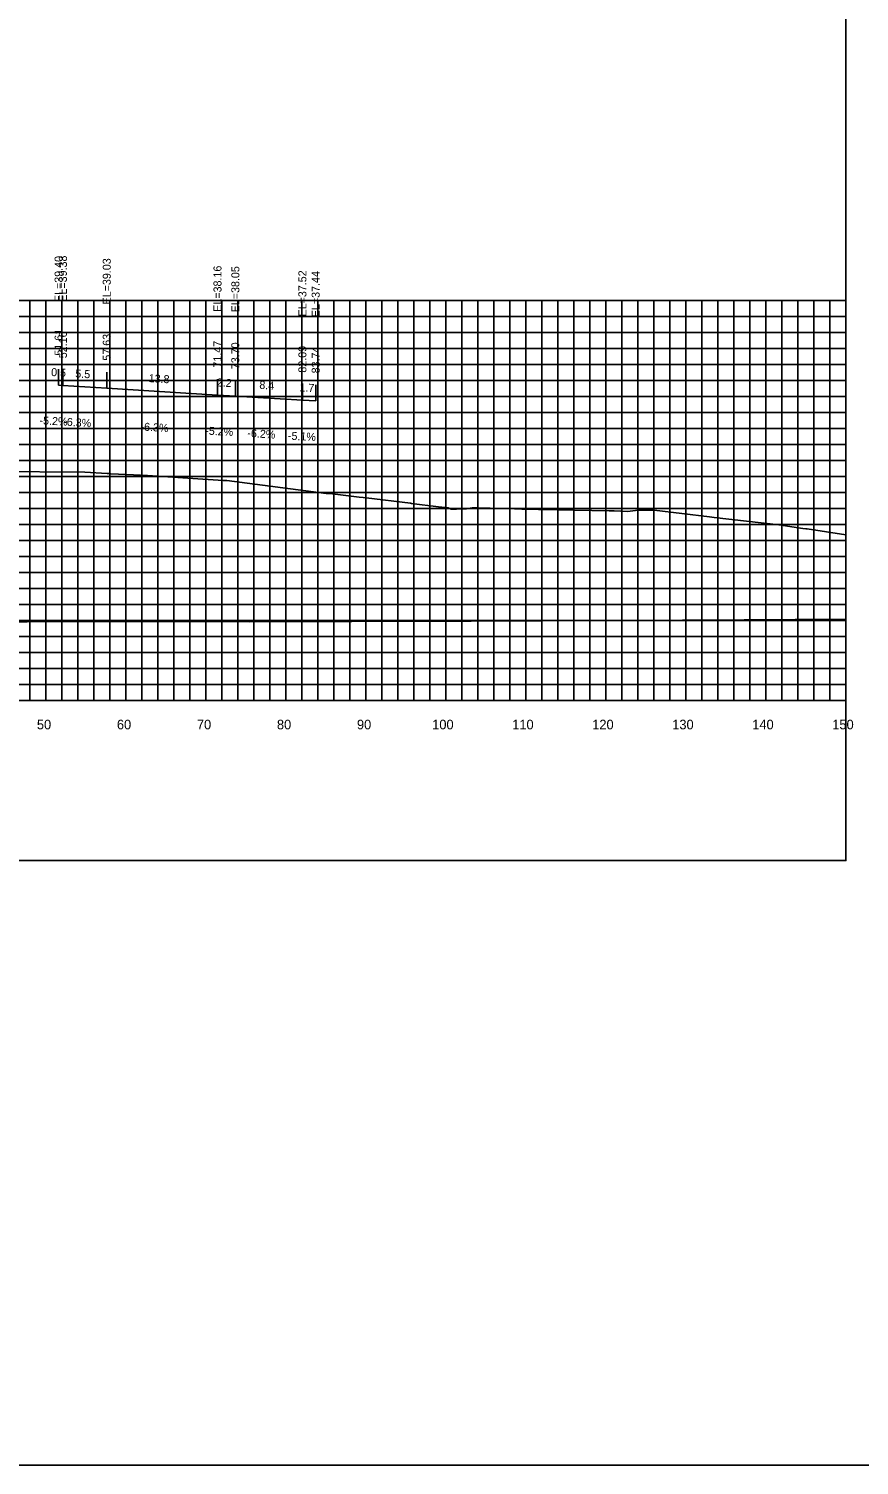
# Model space of a CAD drawing. Extents: x 1800880 to 1818864, y 245271 to 250560.
# Drawn here: x 1811123.6 to 1811227.4, y 246594.2 to 246773.8 of the extents above; entities that cross this region are included whole.
import ezdxf

# ---------------------------------------------------------------- set-up
doc = ezdxf.new("R2010")
doc.units = 0
for name, color, linetype in [('ANNO-TXT', 7, 'Continuous'), ('CL-CNST', 7, 'Continuous'), ('DESIGN - DRAINAGE - Bridges', 7, 'Continuous'), ('Level 32', 7, 'Continuous'), ('Level 37', 7, 'Continuous'), ('Level 46', 7, 'Continuous'), ('Level 62', 7, 'Continuous'), ('SHT-BDR', 7, 'Continuous')]:
    doc.layers.add(name, color=color, linetype=linetype)

msp = doc.modelspace()

# ---------------------------------------------------------------- linework, layer by layer
at = {"layer": 'CL-CNST'}
msp.add_lwpolyline([(1811119.28, 246718.44), (1811130.62, 246718.33), (1811133.4, 246718.17), (1811133.67, 246718.16), (1811133.84, 246718.15), (1811136.71, 246718.02), (1811138.43, 246717.94), (1811147.9, 246717.3), (1811148.16, 246717.31), (1811148.36, 246717.31), (1811160.78, 246715.69), (1811161.23, 246715.68), (1811164.88, 246715.23), (1811165.39, 246715.16), (1811165.79, 246715.12), (1811171.31, 246714.45), (1811171.43, 246714.44), (1811174.8, 246714.03), (1811174.83, 246714.03), (1811176.02, 246713.87), (1811176.41, 246713.73), (1811176.88, 246713.73), (1811176.95, 246713.72), (1811177.04, 246713.71), (1811178.3, 246713.75), (1811179, 246713.87), (1811179.32, 246713.87), (1811179.33, 246713.88), (1811179.35, 246713.88), (1811179.36, 246713.88), (1811179.38, 246713.88), (1811179.4, 246713.88), (1811179.43, 246713.88), (1811179.46, 246713.88), (1811179.49, 246713.88), (1811179.54, 246713.88), (1811179.59, 246713.88), (1811179.66, 246713.88), (1811179.74, 246713.88), (1811184.29, 246713.75), (1811184.68, 246713.74), (1811185.24, 246713.73), (1811185.35, 246713.73), (1811185.41, 246713.73), (1811185.65, 246713.72), (1811185.91, 246713.72), (1811186.03, 246713.71), (1811186.29, 246713.71), (1811187.3, 246713.69), (1811189.63, 246713.64), (1811196.12, 246713.51), (1811196.34, 246713.51), (1811196.75, 246713.49), (1811198.42, 246713.43), (1811199.76, 246713.58), (1811201.3, 246713.58), (1811201.61, 246713.58), (1811201.77, 246713.58), (1811208.67, 246712.75), (1811209.25, 246712.69), (1811217.34, 246711.77), (1811220.33, 246711.29), (1811220.71, 246711.28), (1811220.89, 246711.28), (1811225.72, 246710.5)], dxfattribs=at)
at = {"layer": 'DESIGN - DRAINAGE - Bridges'}
for p, q in [((1811225.72, 246689.8), (1811225.72, 246739.8)), ((1811225.78, 246739.8), (1811225.72, 246739.8)), ((1811225.78, 246729.8), (1811225.72, 246729.8)), ((1811225.78, 246719.8), (1811225.72, 246719.8)), ((1811225.78, 246709.8), (1811225.72, 246709.8)), ((1811225.78, 246699.8), (1811225.72, 246699.8)), ((1810925.72, 246689.8), (1811225.72, 246689.8)), ((1811125.72, 246689.74), (1811125.72, 246689.8)), ((1811135.72, 246689.74), (1811135.72, 246689.8)), ((1811145.72, 246689.74), (1811145.72, 246689.8)), ((1811155.72, 246689.74), (1811155.72, 246689.8)), ((1811165.72, 246689.74), (1811165.72, 246689.8)), ((1811175.72, 246689.74), (1811175.72, 246689.8)), ((1811185.72, 246689.74), (1811185.72, 246689.8)), ((1811195.72, 246689.74), (1811195.72, 246689.8)), ((1811205.72, 246689.74), (1811205.72, 246689.8)), ((1811215.72, 246689.74), (1811215.72, 246689.8)), ((1811225.72, 246689.74), (1811225.72, 246689.8)), ((1811225.78, 246689.8), (1811225.72, 246689.8))]:
    msp.add_line(p, q, dxfattribs=at)
at = {"layer": 'Level 32'}
msp.add_lwpolyline([(1807748.28, 249582.47), (1811531.79, 249582.47), (1811531.79, 246594.22), (1807748.28, 246594.22)], close=True, dxfattribs=at)
at = {"layer": 'Level 37'}
for p, q in [((1811127.33, 246729.21), (1811127.33, 246731.21)), ((1811127.87, 246729.18), (1811127.87, 246731.18)), ((1811133.35, 246728.84), (1811133.35, 246730.84)), ((1811147.19, 246727.97), (1811147.19, 246729.97)), ((1811149.42, 246727.85), (1811149.42, 246729.85)), ((1811157.8, 246727.33), (1811157.8, 246729.33)), ((1811159.46, 246727.24), (1811159.46, 246729.24))]:
    msp.add_line(p, q, dxfattribs=at)
msp.add_lwpolyline([(1810925.72, 246669.8), (1811225.72, 246669.8), (1811225.72, 246859.8), (1810925.72, 246859.8)], close=True, dxfattribs=at)
at = {"layer": 'Level 46'}
for p, q in [((1810925.72, 246739.8), (1811225.72, 246739.8)), ((1811123.72, 246689.8), (1811123.72, 246739.8)), ((1811125.72, 246689.8), (1811125.72, 246739.8)), ((1811127.72, 246689.8), (1811127.72, 246739.8)), ((1811129.72, 246689.8), (1811129.72, 246739.8)), ((1811131.72, 246689.8), (1811131.72, 246739.8)), ((1811133.72, 246689.8), (1811133.72, 246739.8)), ((1811135.72, 246689.8), (1811135.72, 246739.8)), ((1811137.72, 246689.8), (1811137.72, 246739.8)), ((1811139.72, 246689.8), (1811139.72, 246739.8)), ((1811141.72, 246689.8), (1811141.72, 246739.8)), ((1811143.72, 246689.8), (1811143.72, 246739.8)), ((1811145.72, 246689.8), (1811145.72, 246739.8)), ((1811147.72, 246689.8), (1811147.72, 246739.8)), ((1811149.72, 246689.8), (1811149.72, 246739.8)), ((1811151.72, 246689.8), (1811151.72, 246739.8)), ((1811153.72, 246689.8), (1811153.72, 246739.8)), ((1811155.72, 246689.8), (1811155.72, 246739.8)), ((1811157.72, 246689.8), (1811157.72, 246739.8)), ((1811159.72, 246689.8), (1811159.72, 246739.8)), ((1811161.72, 246689.8), (1811161.72, 246739.8)), ((1811163.72, 246689.8), (1811163.72, 246739.8)), ((1811165.72, 246689.8), (1811165.72, 246739.8)), ((1811167.72, 246689.8), (1811167.72, 246739.8)), ((1811169.72, 246689.8), (1811169.72, 246739.8)), ((1811171.72, 246689.8), (1811171.72, 246739.8)), ((1811173.72, 246689.8), (1811173.72, 246739.8)), ((1811175.72, 246689.8), (1811175.72, 246739.8)), ((1811177.72, 246689.8), (1811177.72, 246739.8)), ((1811179.72, 246689.8), (1811179.72, 246739.8)), ((1811181.72, 246689.8), (1811181.72, 246739.8)), ((1811183.72, 246689.8), (1811183.72, 246739.8)), ((1811185.72, 246689.8), (1811185.72, 246739.8)), ((1811187.72, 246689.8), (1811187.72, 246739.8)), ((1811189.72, 246689.8), (1811189.72, 246739.8)), ((1811191.72, 246689.8), (1811191.72, 246739.8)), ((1811193.72, 246689.8), (1811193.72, 246739.8)), ((1811195.72, 246689.8), (1811195.72, 246739.8)), ((1811197.72, 246689.8), (1811197.72, 246739.8)), ((1811199.72, 246689.8), (1811199.72, 246739.8)), ((1811201.72, 246689.8), (1811201.72, 246739.8)), ((1811203.72, 246689.8), (1811203.72, 246739.8)), ((1811205.72, 246689.8), (1811205.72, 246739.8)), ((1811207.72, 246689.8), (1811207.72, 246739.8)), ((1811209.72, 246689.8), (1811209.72, 246739.8)), ((1811211.72, 246689.8), (1811211.72, 246739.8)), ((1811213.72, 246689.8), (1811213.72, 246739.8)), ((1811215.72, 246689.8), (1811215.72, 246739.8)), ((1811217.72, 246689.8), (1811217.72, 246739.8)), ((1811219.72, 246689.8), (1811219.72, 246739.8)), ((1811221.72, 246689.8), (1811221.72, 246739.8)), ((1811223.72, 246689.8), (1811223.72, 246739.8)), ((1811225.72, 246689.8), (1811225.72, 246739.8)), ((1810925.72, 246737.8), (1811225.72, 246737.8)), ((1810925.72, 246735.8), (1811225.72, 246735.8)), ((1810925.72, 246733.8), (1811225.72, 246733.8)), ((1810925.72, 246731.8), (1811225.72, 246731.8)), ((1810925.72, 246729.8), (1811225.72, 246729.8)), ((1810925.72, 246727.8), (1811225.72, 246727.8)), ((1810925.72, 246725.8), (1811225.72, 246725.8)), ((1810925.72, 246723.8), (1811225.72, 246723.8)), ((1810925.72, 246721.8), (1811225.72, 246721.8)), ((1810925.72, 246719.8), (1811225.72, 246719.8)), ((1810925.72, 246717.8), (1811225.72, 246717.8)), ((1810925.72, 246715.8), (1811225.72, 246715.8)), ((1810925.72, 246713.8), (1811225.72, 246713.8)), ((1810925.72, 246711.8), (1811225.72, 246711.8)), ((1810925.72, 246709.8), (1811225.72, 246709.8)), ((1810925.72, 246707.8), (1811225.72, 246707.8)), ((1810925.72, 246705.8), (1811225.72, 246705.8)), ((1810925.72, 246703.8), (1811225.72, 246703.8)), ((1810925.72, 246701.8), (1811225.72, 246701.8)), ((1810925.72, 246699.8), (1811225.72, 246699.8)), ((1810925.72, 246697.8), (1811225.72, 246697.8)), ((1810925.72, 246695.8), (1811225.72, 246695.8)), ((1810925.72, 246693.8), (1811225.72, 246693.8)), ((1810925.72, 246691.8), (1811225.72, 246691.8)), ((1810925.72, 246689.8), (1811225.72, 246689.8))]:
    msp.add_line(p, q, dxfattribs=at)
at = {"layer": 'Level 62'}
for points in [[(1811127.33, 246729.21), (1811127.87, 246729.18), (1811133.35, 246728.84), (1811147.19, 246727.97), (1811149.42, 246727.85), (1811157.8, 246727.33), (1811159.46, 246727.24)], [(1810925.72, 246701.14), (1810929.11, 246701.01), (1810938.68, 246700.91), (1810956.87, 246700.51), (1810970.98, 246700.39), (1810984.62, 246700.22), (1811001.9, 246700.11), (1811012.38, 246700.01), (1811031.98, 246699.92), (1811040.13, 246699.85), (1811061.53, 246699.78), (1811067.89, 246699.72), (1811090.7, 246699.69), (1811095.65, 246699.65), (1811119.6, 246699.65), (1811123.4, 246699.62), (1811148.31, 246699.66), (1811151.16, 246699.64), (1811176.86, 246699.72), (1811178.91, 246699.72), (1811205.3, 246699.84), (1811206.67, 246699.85), (1811225.72, 246699.95)]]:
    msp.add_lwpolyline(points, dxfattribs=at)

# ---------------------------------------------------------------- texts
for s, p in [('50', (1811124.62, 246686.2)), ('60', (1811134.62, 246686.2)), ('70', (1811144.62, 246686.2)), ('80', (1811154.62, 246686.2)), ('90', (1811164.62, 246686.2)), ('100', (1811174.02, 246686.2)), ('110', (1811184.02, 246686.2)), ('120', (1811194.02, 246686.2)), ('130', (1811204.02, 246686.2)), ('140', (1811214.02, 246686.2)), ('150', (1811224.02, 246686.2))]:
    msp.add_text(s, height=1.2).set_placement(p)
at = {"layer": 'ANNO-TXT'}
for s, rotation, p in [('0.5', 357.0072, (1811126.38, 246730.36)), ('5.5', 356.4036, (1811129.4, 246730.19)), ('13.8', 356.4036, (1811138.56, 246729.61)), ('2.2', 357.0406, (1811147.08, 246729.07)), ('8.4', 356.4278, (1811152.4, 246728.77)), ('1.7', 357.0558, (1811157.41, 246728.45)), ('-5.2%', 357.0072, (1811124.93, 246724.33)), ('-6.3%', 356.4036, (1811127.89, 246724.17)), ('-6.3%', 356.4036, (1811137.55, 246723.56)), ('-5.2%', 357.0406, (1811145.64, 246723.04)), ('-6.2%', 356.4278, (1811150.9, 246722.75)), ('-5.1%', 357.0558, (1811155.97, 246722.41))]:
    msp.add_text(s, height=1, rotation=rotation, dxfattribs=at).set_placement(p)
at = {"layer": 'SHT-BDR'}
for s, p in [('EL=39.40', (1811127.83, 246739.6)), ('EL=39.38', (1811128.37, 246739.65)), ('EL=39.03', (1811133.85, 246739.31)), ('EL=38.16', (1811147.69, 246738.39)), ('EL=38.05', (1811149.92, 246738.32)), ('EL=37.52', (1811158.3, 246737.8)), ('EL=37.44', (1811159.96, 246737.71)), ('51.61', (1811127.83, 246732.91)), ('52.16', (1811128.37, 246732.58)), ('57.63', (1811133.85, 246732.28)), ('71.47', (1811147.69, 246731.41)), ('73.70', (1811149.92, 246731.22)), ('82.09', (1811158.3, 246730.78)), ('83.74', (1811159.96, 246730.69))]:
    msp.add_text(s, height=1, rotation=90, dxfattribs=at).set_placement(p)

doc.saveas('drawing.dxf')
